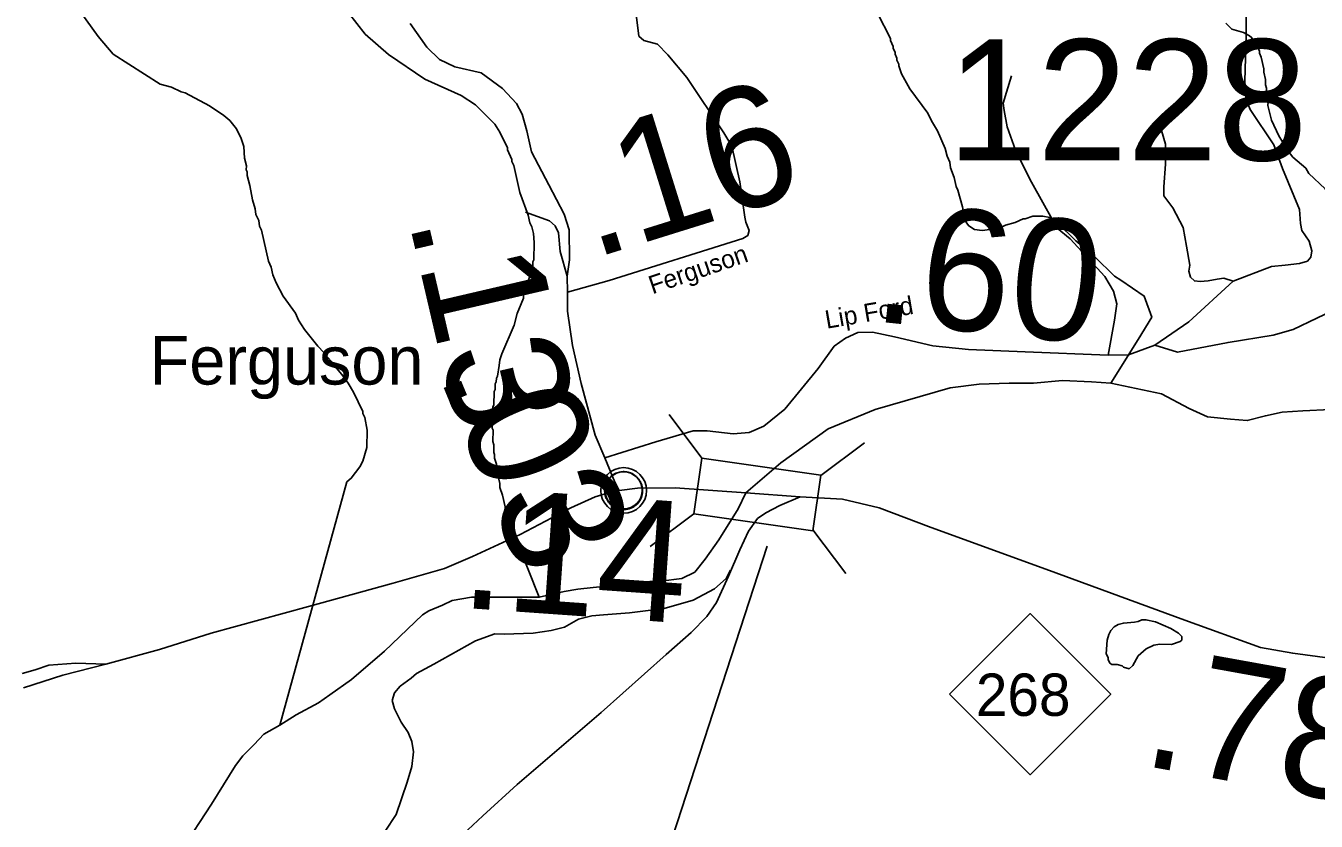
# Model space of a CAD drawing. Extents: x 1248224 to 1454986, y 825081 to 985870.
# Drawn here: x 1297811 to 1303139, y 857039 to 860324 of the extents above; entities that cross this region are included whole.
import ezdxf

# ---------------------------------------------------------------- set-up
doc = ezdxf.new("R2010")
doc.units = 0
for name, color, linetype in [('Exist Civil Demographics Community CELL', 7, 'Continuous'), ('Exist Civil Demographics Community Label', 7, 'Continuous'), ('Exist Hydrographic Misc Water Feature', 7, 'Continuous'), ('Exist Hydrographic River Shore', 7, 'Continuous'), ('Exist Road Non-System Type 51', 7, 'Continuous'), ('Exist Road Primary NC Attributed', 7, 'Continuous'), ('Exist Road Primary NC Mileage Hundredths English Label', 7, 'Continuous'), ('Exist Road Primary NC Shield CELL', 7, 'Continuous'), ('Exist Road Primary NC Shield Number Label', 7, 'Continuous'), ('Exist Road Primary NC Structure Standard Bridge CELL', 7, 'Continuous'), ('Exist Road Primary NC Structure Standard Bridge Number Label', 7, 'Continuous'), ('Exist Road Secondary Mileage Hundredths English Label', 7, 'Continuous'), ('Exist Road Secondary Type 51 Attributed', 7, 'Continuous'), ('Exist Road Secondary Type 51 Label', 7, 'Continuous'), ('Exist Road Secondary Type 51 Number Label', 7, 'Continuous')]:
    doc.layers.add(name, color=color, linetype=linetype)

msp = doc.modelspace()

# ---------------------------------------------------------------- linework, layer by layer
at = {"layer": 'Exist Civil Demographics Community CELL'}
msp.add_lwpolyline([(1300202.3, 858417.2), (1300203.3, 858422.8), (1300205.1, 858429.4), (1300208, 858436.6), (1300210.9, 858442.3), (1300214.3, 858448.1), (1300218, 858453.2), (1300222, 858457.6), (1300226.6, 858462.2), (1300232.1, 858466.8), (1300237.5, 858470.4), (1300242.4, 858473.3), (1300247.5, 858475.7), (1300252.9, 858478), (1300258.6, 858479.8), (1300262.9, 858481), (1300267.8, 858481.7), (1300271.9, 858482.5), (1300278.2, 858482.7), (1300282.7, 858482.6), (1300288.3, 858482.4), (1300293.2, 858481.6), (1300298.1, 858480.6), (1300303.2, 858479.2), (1300308.3, 858477.3), (1300315, 858474.4), (1300321.2, 858470.9), (1300326.3, 858467.3), (1300331.5, 858463.3), (1300334.8, 858460.2), (1300338.9, 858455.8), (1300342.8, 858451.1), (1300345.8, 858446.5), (1300349, 858441.5), (1300351.4, 858436.3), (1300353.5, 858431.3), (1300355, 858426.3), (1300356.3, 858421.7), (1300357.4, 858415.7), (1300358, 858411), (1300358.3, 858405), (1300358.1, 858399.2), (1300357.5, 858393.5), (1300356.6, 858388), (1300354.9, 858381.9), (1300353.1, 858376), (1300350.8, 858371), (1300347.6, 858365), (1300344.3, 858359.6), (1300340.9, 858354.9), (1300336.7, 858350.2), (1300331.4, 858345.2), (1300326.3, 858341.1), (1300321.3, 858337.7), (1300317, 858335.2), (1300310.2, 858331.9), (1300303, 858329.2), (1300297.1, 858327.7), (1300290.5, 858326.4), (1300286.1, 858326), (1300281.6, 858325.7), (1300276, 858325.7), (1300271.7, 858326.1), (1300266.1, 858326.9), (1300260.2, 858328.2), (1300255.6, 858329.5), (1300250.4, 858331.3), (1300245.8, 858333.3), (1300241.9, 858335.6), (1300235.1, 858339.6), (1300229.5, 858343.9), (1300224.6, 858348.4), (1300220.1, 858353.3), (1300217, 858357.2), (1300214, 858361.4), (1300209.9, 858368.5), (1300208.2, 858372), (1300206.4, 858376.1), (1300203.9, 858384.3), (1300202.3, 858391.3), (1300201.6, 858396.5), (1300201.3, 858402.8), (1300201.2, 858407.5), (1300201.8, 858413.9)], close=True, dxfattribs=at)
for centre, radius in [((1300279.9, 858404.8), 94.3), ((1300279.7, 858405.1), 76.7)]:
    msp.add_circle(centre, radius, dxfattribs=at)
at = {"layer": 'Exist Hydrographic Misc Water Feature'}
for points in [[(1297851.8, 860697.6), (1297904.3, 860631.8), (1297977.3, 860508), (1297999.9, 860451.8), (1298036.2, 860382.9), (1298109.7, 860280.4), (1298172, 860207), (1298365.8, 860083.7)], [(1299109.4, 860422.3), (1299212.4, 860289.9), (1299308.5, 860205.7), (1299458.3, 860104.2), (1299608.7, 860036.7), (1299667.8, 859997.3), (1299748, 859917.4), (1299769.3, 859884.9), (1299799.8, 859820.2), (1299799.7, 859812.2), (1299818.7, 859771.8), (1299818.5, 859763.8), (1299826.2, 859747.6), (1299851.7, 859635), (1299885.6, 859542.2), (1299892.9, 859510.1), (1299900.5, 859493.9), (1299907.8, 859465.8), (1299911, 859429.7), (1299909.4, 859357.7), (1299905.2, 859349.8), (1299904.9, 859333.8), (1299896.2, 859302), (1299866.1, 859214.8), (1299865.8, 859198.8), (1299840.4, 859135.4), (1299827.3, 859087.7), (1299776.6, 858968.9), (1299768, 858945.1), (1299766.3, 858920.6)], [(1301328.5, 860376.3), (1301382.2, 860271.1), (1301382, 860263.1), (1301393.4, 860238.8), (1301393.2, 860230.8), (1301400.9, 860214.6), (1301400.7, 860206.6), (1301408.3, 860190.5), (1301408.2, 860182.5), (1301415.8, 860166.3), (1301415.6, 860158.3), (1301426.9, 860126), (1301461.5, 860063.3), (1301535.2, 859963.5), (1301550.5, 859931.2), (1301575.6, 859890.6)], [(1302765.8, 860334.7), (1302791.2, 860310.1), (1302838.9, 860296.9), (1302864.6, 860282.4), (1302872.4, 860276.1), (1302889.9, 860251.7), (1302905.1, 860219.4), (1302905, 860211.4), (1302912.6, 860195.2), (1302923.5, 860146.9), (1302923.2, 860133), (1302930.5, 860102.9), (1302930, 860080.8), (1302933.7, 860066.8), (1302936.6, 860018.7), (1302940.5, 860010.6), (1302940, 859994.6), (1302954.7, 859934.3), (1302985.3, 859869.6), (1303023.8, 859806.7), (1303043.3, 859782.2), (1303096.2, 859736.2)], [(1298365.8, 860083.7), (1298413.3, 860070.7), (1298452.9, 860051.7), (1298468.9, 860047.3), (1298569.7, 859993), (1298628.7, 859953.6), (1298654.3, 859933), (1298681.5, 859898.4), (1298700.6, 859858), (1298711.9, 859825.7), (1298714.7, 859777.6), (1298722, 859745.5), (1298721.7, 859729.5), (1298725.5, 859721.4), (1298725.1, 859705.4), (1298736.3, 859665.2), (1298746.8, 859604.9), (1298758, 859568.6), (1298761.5, 859544.6), (1298773, 859520.3), (1298776.4, 859496.3), (1298784.1, 859480.1), (1298813.2, 859351.4), (1298824.6, 859327.1), (1298831.8, 859295), (1298845.2, 859262.7), (1298873.9, 859208), (1298924.3, 859136.9), (1298937.6, 859108.5), (1298962.8, 859070), (1299017.2, 859000.7), (1299042.6, 858974.1), (1299046.4, 858966), (1299085.5, 858925.1), (1299087.4, 858919), (1299116.6, 858884.4), (1299141.8, 858847.8), (1299164.9, 858811.2), (1299203.2, 858730.4), (1299203, 858722.4), (1299210.6, 858706.2), (1299221.4, 858654), (1299219.8, 858582), (1299202.6, 858526.4), (1299190, 858502.7), (1299154.9, 858455.6), (1299136.5, 858440), (1298860.7, 857435)], [(1301575.6, 859890.6), (1301607.9, 859817.8), (1301615.2, 859785.7), (1301626.7, 859761.4), (1301630.1, 859737.4), (1301645.2, 859697), (1301652.4, 859660.8), (1301660, 859644.7), (1301678.5, 859576.2), (1301685.5, 859536.1), (1301695, 859509.8), (1301704.7, 859497.6), (1301728.4, 859483.1), (1301760.3, 859478.3), (1301832.6, 859488.6), (1301856.8, 859500.1), (1301897.1, 859511.1), (1301929.3, 859526.4), (1301937.3, 859526.2), (1301969.6, 859537.4), (1302009.6, 859538.5), (1302041.5, 859531.7), (1302073, 859509), (1302147.3, 859435.3), (1302225.9, 859369.4), (1302306, 859289.6), (1302332.1, 859273.4), (1302429.7, 859208), (1302460.7, 859121.3), (1302405, 859028.3), (1302291.1, 858848.6)], [(1303096.2, 859736.2), (1303109.7, 859714.7), (1303176.3, 859651.1), (1303244.1, 859555.6), (1303265.3, 859515.1), (1303272.5, 859482.9), (1303280.1, 859466.7), (1303279.8, 859450.7), (1303287.2, 859426.6), (1303288.5, 859394.6), (1303283.8, 859274.7), (1303287.3, 859250.6), (1303304.5, 859218.2), (1303328, 859193.7), (1303357.6, 859176.9), (1303405.3, 859163.9), (1303429.3, 859163.3), (1303437.2, 859159.1), (1303453.2, 859158.7), (1303485, 859150), (1303509, 859149.4), (1303524.9, 859145.1), (1303572.8, 859143.9), (1303637.8, 859133.7)], [(1299766.3, 858920.6), (1299758.5, 858877.4), (1299754.4, 858869.4), (1299753.9, 858853.5), (1299749.7, 858845.5), (1299749.2, 858821.6), (1299745, 858813.6), (1299743.8, 858757.7), (1299739.6, 858749.8), (1299736.9, 858717.9), (1299737.6, 858661.9), (1299741.4, 858653.8), (1299740.4, 858607.8), (1299744.1, 858593.7), (1299743.4, 858561.7), (1299747.2, 858553.6), (1299746.9, 858537.7), (1299754.3, 858513.5), (1299757.5, 858479.4), (1299765.2, 858465.3), (1299763, 858457.3), (1299768.5, 858433.2), (1299768.1, 858417.2), (1299779.4, 858384.9), (1299790.2, 858336.7), (1299789.9, 858320.7), (1299931.7, 857964.2)], [(1302389, 857860.7), (1302403.8, 857863.5), (1302420, 857871.2), (1302436, 857870.8), (1302475.8, 857861.8), (1302539.2, 857834.4), (1302570.7, 857815.7), (1302584.5, 857801.3), (1302584.1, 857787.3), (1302578, 857781.5), (1302541.7, 857768.3), (1302493.8, 857769.5), (1302469.7, 857766), (1302437.3, 857750.8), (1302404.7, 857721.5), (1302381.7, 857682.1), (1302367.4, 857668.4), (1302343.6, 857675), (1302337.7, 857681.1), (1302317.8, 857685.6), (1302295.8, 857686.1), (1302288, 857692.3), (1302280.3, 857706.5), (1302280.5, 857714.5), (1302272.8, 857730.6), (1302276.1, 857786.5), (1302282.7, 857810.4), (1302291, 857826.2), (1302305.3, 857841.8), (1302321.5, 857851.5), (1302343.7, 857857), (1302389, 857860.7)]]:
    msp.add_lwpolyline(points, dxfattribs=at)
at = {"layer": 'Exist Hydrographic River Shore'}
for points in [[(1300783.9, 858395.8), (1300929.2, 858519.1), (1301123.8, 858658.9), (1301318.3, 858738.8), (1301627.6, 858828.6), (1301747.4, 858843.6), (1301872.1, 858848.6), (1301971.9, 858848.6), (1302091.6, 858858.6), (1302211.3, 858853.6), (1302291.1, 858848.6), (1302500.7, 858803.7), (1302615.4, 858743.7), (1302690.2, 858708.8), (1302785, 858698.8), (1302854.9, 858693.8), (1302929.7, 858713.8), (1302999.5, 858728.8), (1303084.3, 858733.8), (1303199.1, 858738.8)], [(1298455, 856922.5), (1298578.1, 857108.8), (1298677.8, 857268.6), (1298707.8, 857308.5), (1298754.3, 857355.1), (1298794.2, 857398.4), (1298860.7, 857435), (1298927.3, 857478.3), (1299020.4, 857528.2), (1299066.9, 857561.5), (1299156.7, 857624.7), (1299293.1, 857741.2), (1299449.4, 857891), (1299476, 857907.6), (1299532.6, 857930.9), (1299572.5, 857950.9), (1299652.3, 857964.2), (1299772, 857964.2), (1299931.7, 857964.2), (1300034.8, 857987.5), (1300091.3, 857997.5), (1300154.5, 858004.1), (1300221, 858010.8), (1300340.7, 858027.4), (1300433.9, 858030.8), (1300520.3, 858040.7), (1300573.6, 858067.4), (1300616.8, 858120.6), (1300673.3, 858200.5), (1300752.2, 858329.1), (1300783.9, 858395.8)]]:
    msp.add_lwpolyline(points, dxfattribs=at)
at = {"layer": 'Exist Road Non-System Type 51'}
for points in [[(1303071.1, 859342.3), (1303103.1, 859352.3), (1303117.1, 859368.7), (1303121.8, 859394.5), (1303110.1, 859434.4), (1303079.6, 859478.9), (1303075, 859507), (1303070.3, 859565.7), (1303000, 859734.5), (1302964.8, 859833), (1302866.4, 859978.4), (1302850, 860018.2), (1302845.3, 860095.6), (1302850, 860287.9), (1302850.2, 860372.9)], [(1300333, 860360.2), (1300342, 860281.9), (1300363.1, 860263.9), (1300420.2, 860248.8), (1300462.4, 860203.6), (1300540.6, 860110.3), (1300694.1, 859881.4), (1300727.2, 859827.2), (1300760.3, 859679.6), (1300780.3, 859533.5)], [(1302473.4, 859004.9), (1302566.1, 858976.6), (1302775.6, 859016.6), (1302961.9, 859046.5), (1303045, 859069.8), (1303337.7, 859209.6), (1303447.4, 859289.5), (1303567.2, 859392.6), (1303676.9, 859525.8), (1303766.7, 859635.6), (1303893.1, 859842), (1303988.4, 859997.1), (1304081.6, 860120.3), (1304164.7, 860210.1), (1304237.5, 860285.5)], [(1302280.8, 858964.2), (1302306.4, 859108.8), (1302316.4, 859175.3), (1302303.1, 859228.6), (1302266.5, 859288.5), (1302123.5, 859444.9), (1302070.3, 859488.2), (1302017.1, 859581.4), (1301957.2, 859691.2), (1301897.3, 859811), (1301864.1, 859907.5), (1301850.8, 859974.1), (1301847.4, 860004.1), (1301860.7, 860050.7), (1301880.7, 860117.2)], [(1302796.1, 859270), (1302758.6, 859281.9), (1302730.5, 859277.3), (1302693, 859270.2), (1302660.2, 859267.9), (1302636.8, 859270.2), (1302620.4, 859286.6), (1302613.4, 859310.1), (1302618, 859335.9), (1302604, 859413.3), (1302589.9, 859490.6), (1302547.7, 859572.7), (1302510.3, 859621.9), (1302510.3, 859659.5), (1302517.3, 859753.3), (1302517.3, 859835.3), (1302500.9, 859891.6), (1302486.8, 859919.7)], [(1300046.3, 859289.6), (1300017.1, 859391.8), (1300010.4, 859468.4), (1299997.1, 859498.3), (1299973.8, 859518.3), (1299874.1, 859554.9)], [(1300720.8, 858076.3), (1300703.4, 858041.7), (1300654.5, 857998.7), (1300567.5, 857952.4), (1300446.7, 857916.8), (1300304.3, 857899.6), (1300196.1, 857891.8), (1300147.9, 857886.8), (1300093.6, 857873.8), (1300035, 857841), (1299980.6, 857826.1), (1299906.4, 857815.6), (1299786.2, 857812), (1299748.2, 857812.7), (1299667.6, 857784.3), (1299495.6, 857687.7), (1299424.8, 857649.1), (1299402.3, 857629.6), (1299357.7, 857596.5), (1299333.1, 857568.9), (1299324.4, 857537.1), (1299333.8, 857502.9), (1299360.7, 857448.3), (1299389.8, 857405.7), (1299405.1, 857367.4), (1299412.2, 857325.2), (1299405, 857265.3), (1299385.7, 857199.7), (1299341, 857066.5), (1299295.6, 856997.3)], [(1298141.3, 857687.4), (1298017.4, 857691), (1297906.2, 857684), (1297849.7, 857664.5), (1297796.7, 857648.6)]]:
    msp.add_lwpolyline(points, dxfattribs=at)
at = {"layer": 'Exist Road Primary NC Attributed'}
for points in [[(1297801.9, 857590.4), (1297964.1, 857642.6), (1298141.3, 857687.4), (1298362.8, 857748.7), (1298577.3, 857815.9), (1298979, 857925.6), (1299327.8, 858022.7), (1299540.4, 858082.4), (1299655.3, 858132.3), (1299853, 858223.7), (1300061.9, 858333.8), (1300162.6, 858378.6), (1300216.7, 858395.4), (1300261.8, 858404.8)], [(1300261.8, 858404.8), (1300336.4, 858414.7), (1300493.2, 858416.2), (1300783.9, 858395.8)], [(1300783.9, 858395.8), (1301009.3, 858378.1)], [(1301009.3, 858378.1), (1301184.2, 858368.4), (1301334.9, 858333.3), (1301549.5, 858252.6), (1302022.9, 858080.4), (1302597.6, 857869.1), (1302909.7, 857756.3), (1303042.7, 857732.3), (1303296.9, 857698.8), (1303490.2, 857674.4), (1303669.9, 857650.1), (1304010, 857596.9), (1304273.4, 857569.5), (1304376.9, 857571), (1304507.8, 857593.9), (1304630.5, 857645.6), (1304753.8, 857731), (1304893.9, 857865)]]:
    msp.add_lwpolyline(points, dxfattribs=at)
at = {"layer": 'Exist Road Primary NC Shield CELL'}
msp.add_lwpolyline([(1301625.3, 857563.5), (1301958.3, 857896.5), (1302291.3, 857563.5), (1301958.3, 857230.5)], close=True, dxfattribs=at)
at = {"layer": 'Exist Road Primary NC Structure Standard Bridge CELL'}
for p, q in [((1300467.2, 858719), (1300602.9, 858537.9)), ((1301093.5, 858466.5), (1301274.7, 858602.3)), ((1300389, 858172.9), (1300570.1, 858308.6)), ((1301061.4, 858242.5), (1301197.2, 858061.3))]:
    msp.add_line(p, q, dxfattribs=at)
msp.add_lwpolyline([(1300602.9, 858537.9), (1301093.7, 858467.6), (1301060.9, 858238.4), (1300570.1, 858308.6)], close=True, dxfattribs=at)
at = {"layer": 'Exist Road Primary NC Structure Standard Bridge Number Label'}
msp.add_line((1300872.1, 858175.3), (1299549.7, 854109.1), dxfattribs=at)
at = {"layer": 'Exist Road Secondary Type 51 Attributed'}
for points in [[(1299397.8, 860333.3), (1299467.1, 860235.5), (1299519.1, 860185.3), (1299582.3, 860154.7), (1299692.2, 860130.3), (1299779.8, 860065.1), (1299836.8, 860003.9), (1299861.3, 859959.1), (1299879.6, 859889.8), (1299900, 859804.2), (1299971.3, 859667.6), (1300034.1, 859546.4), (1300054.4, 859481.2), (1300056.5, 859356.9), (1300046.3, 859289.6), (1300048.3, 859224.4)], [(1300048.3, 859224.4), (1300219.7, 859272.8), (1300771.6, 859445.2), (1300792.1, 859458.7), (1300798.1, 859478.5), (1300784.4, 859513.6), (1300780.3, 859533.5)], [(1300202.2, 858539.7), (1300412.7, 858605.4), (1300566.5, 858651.1), (1300624.3, 858651.1), (1300732.4, 858638.9), (1300797.9, 858645), (1300858.8, 858670.9), (1300945.5, 858741), (1301082.5, 858908.6), (1301149, 859000.8), (1301196.2, 859034.3), (1301246.4, 859057.2), (1301307.3, 859058.7), (1301398.7, 859038.9), (1301557, 859002.3), (1301703.1, 858987.1), (1301938.2, 858977.9), (1302280.8, 858964.2), (1302363.8, 858965.3), (1302473.4, 859004.9), (1302613.4, 859100.9), (1302796.1, 859270), (1302954.4, 859329.4), (1303011.7, 859335.1), (1303071.1, 859342.3)], [(1300048.3, 859224.4), (1300048.5, 859145.6), (1300068.3, 859003.9), (1300104.8, 858847), (1300162.6, 858632.7), (1300202.2, 858539.7)], [(1300202.2, 858539.7), (1300243.6, 858439.8), (1300261.8, 858404.8)], [(1299158.3, 856528.4), (1299223.8, 856593.7), (1299491.9, 856868.1), (1299699.1, 857061.4), (1299839.9, 857190.3), (1300186.9, 857488.5), (1300456, 857727.1), (1300558.6, 857817.8), (1300623, 857884.2), (1300663.2, 857942.6), (1300713.5, 858051.3), (1300759.8, 858160.1), (1300796, 858236.6), (1300832.2, 858288.9), (1300866.4, 858313.1), (1300924.8, 858343.3), (1301009.3, 858378.1)]]:
    msp.add_lwpolyline(points, dxfattribs=at)

# ---------------------------------------------------------------- texts
at = {"layer": 'Exist Civil Demographics Community Label'}
msp.add_text('Ferguson', height=200, dxfattribs=at).set_placement((1298323.3, 858842.4))
at = {"layer": 'Exist Road Primary NC Mileage Hundredths English Label'}
for s, rotation, p in [('.14', 355.9772, (1299600, 857921.3)), ('.78', 349.772, (1302411.5, 857271.1))]:
    msp.add_text(s, height=500, rotation=rotation, dxfattribs=at).set_placement(p)
at = {"layer": 'Exist Road Primary NC Shield Number Label'}
msp.add_text('268', height=175, dxfattribs=at).set_placement((1301734.4, 857473.8))
at = {"layer": 'Exist Road Secondary Mileage Hundredths English Label'}
for s, rotation, p in [('.16', 17.3407, (1300152, 859361.4)), ('.60', 354.0486, (1301301.3, 859105.2)), ('.13', 283.1065, (1299390.9, 859523.7)), ('.03', 292.503, (1299513.6, 858884.8))]:
    msp.add_text(s, height=500, rotation=rotation, dxfattribs=at).set_placement(p)
at = {"layer": 'Exist Road Secondary Type 51 Label'}
for s, rotation, p in [('Ferguson', 18.8629, (1300398.8, 859215)), ('Lip Ford', 9.7349, (1301118.2, 859072.6))]:
    msp.add_text(s, height=75, rotation=rotation, dxfattribs=at).set_placement(p)
at = {"layer": 'Exist Road Secondary Type 51 Number Label'}
msp.add_text('1228', height=500, dxfattribs=at).set_placement((1301615.9, 859768.1))

doc.saveas('drawing.dxf')
